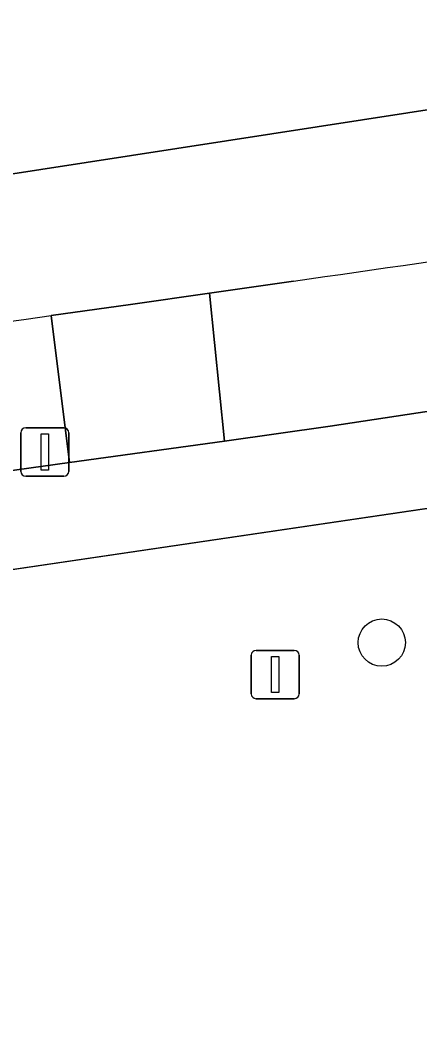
# Model space of a CAD drawing. Extents: x 162184 to 163154, y 385507 to 386516.
# Drawn here: x 162782.49 to 162790.76, y 386425 to 386445.96 of the extents above; entities that cross this region are included whole.
import ezdxf

# ---------------------------------------------------------------- set-up
doc = ezdxf.new("R2010")
doc.units = 0
for name, color, linetype in [('IMGEO_Afsluitpaal', 7, 'Continuous'), ('IMGEO_Berm_groen', 7, 'Continuous'), ('IMGEO_Boom', 7, 'Continuous'), ('IMGEO_Erf', 7, 'Continuous'), ('IMGEO_Fietspad_gesloten', 7, 'Continuous'), ('IMGEO_Lichtmast', 7, 'Continuous'), ('IMGEO_Voetpad_open', 7, 'Continuous')]:
    doc.layers.add(name, color=color, linetype=linetype)

msp = doc.modelspace()

# ---------------------------------------------------------------- linework, layer by layer
at = {"layer": 'IMGEO_Afsluitpaal'}
for p, q in [((162782.507, 386436.621), (162782.507, 386437.421)), ((162782.507, 386437.421), (162782.507, 386436.621)), ((162782.607, 386437.521), (162783.397, 386437.521)), ((162783.397, 386437.521), (162782.607, 386437.521)), ((162783.497, 386437.421), (162783.497, 386436.621)), ((162783.497, 386436.621), (162783.497, 386437.421)), ((162783.397, 386436.521), (162782.607, 386436.521)), ((162782.607, 386436.521), (162783.397, 386436.521))]:
    msp.add_line(p, q, dxfattribs=at)
msp.add_lwpolyline([(162782.927, 386437.396), (162783.077, 386437.396), (162783.077, 386436.646), (162782.927, 386436.646), (162782.927, 386437.396)], dxfattribs=at)
for centre, start, end in [((162782.607, 386437.421), 90, 180), ((162782.607, 386437.421), 90, 180), ((162783.397, 386437.421), 0, 90), ((162783.397, 386437.421), 360, 90), ((162782.607, 386436.621), 180, 270), ((162782.607, 386436.621), 180, 270), ((162783.397, 386436.621), 270, 0), ((162783.397, 386436.621), 270, 0)]:
    msp.add_arc(centre, 0.1, start, end, dxfattribs=at)
at = {"layer": 'IMGEO_Berm_groen'}
for points in [[(162788.15, 386440.561), (162787.282, 386440.435), (162786.414, 386440.311), (162786.723, 386437.249), (162788.912, 386437.554), (162804.037, 386439.845), (162824.18, 386443.141), (162937.49, 386462.555)], [(162745.532, 386438.132), (162746.351, 386438.225), (162767.216, 386440.603), (162772.497, 386441.264), (162808.527, 386446.835), (162875.123, 386458.128)], [(162783.511, 386436.802), (162783.132, 386439.846)], [(162750.174, 386435.792), (162750.557, 386432.581), (162763.541, 386434.021), (162783.511, 386436.802)]]:
    msp.add_lwpolyline(points, dxfattribs=at)
for centre, radius, start, end in [((162684.526, 387170.124), 736.886, 278.083974, 279.713144), ((162644.769, 387428.706), 998.493, 276.059672, 277.965217)]:
    msp.add_arc(centre, radius, start, end, dxfattribs=at)
at = {"layer": 'IMGEO_Boom'}
msp.add_circle((162789.978, 386433.075), 0.489, dxfattribs=at)
at = {"layer": 'IMGEO_Erf'}
msp.add_lwpolyline([(163002.712, 386467.501), (163001.756, 386467.842), (162999.262, 386468.477), (162997.489, 386468.786), (162995.824, 386469.032), (162993.927, 386469.309), (162992.151, 386469.571), (162989.841, 386469.185), (162937.766, 386460.481), (162934.477, 386459.931), (162894.907, 386453.027), (162819.461, 386440.236), (162799.345, 386437.091), (162771.737, 386433.026), (162747.295, 386430.111), (162736.141, 386429.087), (162728.219, 386428.267), (162728.615, 386423.374), (162731.201, 386390.943), (162756.092, 386378.524)], dxfattribs=at)
at = {"layer": 'IMGEO_Fietspad_gesloten'}
for points in [[(162875.591, 386455.128), (162936.304, 386465.534), (162936.93, 386465.635), (162937.644, 386468.676), (162921.503, 386466.084), (162875.123, 386458.128), (162808.527, 386446.835), (162772.497, 386441.264), (162767.216, 386440.603), (162746.351, 386438.225), (162745.532, 386438.132)], [(162783.132, 386439.846), (162784.773, 386440.077), (162786.414, 386440.311), (162787.282, 386440.435), (162788.15, 386440.561)]]:
    msp.add_lwpolyline(points, dxfattribs=at)
for centre, radius, start, end in [((162684.526, 387170.124), 736.886, 278.083974, 279.713144), ((162644.769, 387428.706), 998.493, 276.059672, 277.965217)]:
    msp.add_arc(centre, radius, start, end, dxfattribs=at)
at = {"layer": 'IMGEO_Lichtmast'}
for p, q in [((162787.276, 386432.014), (162787.276, 386432.814)), ((162787.276, 386432.814), (162787.276, 386432.014)), ((162787.376, 386432.914), (162788.166, 386432.914)), ((162788.166, 386432.914), (162787.376, 386432.914)), ((162788.266, 386432.814), (162788.266, 386432.014)), ((162788.266, 386432.014), (162788.266, 386432.814)), ((162788.166, 386431.914), (162787.376, 386431.914)), ((162787.376, 386431.914), (162788.166, 386431.914))]:
    msp.add_line(p, q, dxfattribs=at)
msp.add_lwpolyline([(162787.696, 386432.789), (162787.846, 386432.789), (162787.846, 386432.039), (162787.696, 386432.039), (162787.696, 386432.789)], dxfattribs=at)
for centre, start, end in [((162787.376, 386432.814), 90, 180), ((162787.376, 386432.814), 90, 180), ((162788.166, 386432.814), 0, 90), ((162788.166, 386432.814), 360, 90), ((162787.376, 386432.014), 180, 270), ((162787.376, 386432.014), 180, 270), ((162788.166, 386432.014), 270, 0), ((162788.166, 386432.014), 270, 0)]:
    msp.add_arc(centre, 0.1, start, end, dxfattribs=at)
at = {"layer": 'IMGEO_Voetpad_open'}
for points in [[(162894.907, 386453.027), (162934.477, 386459.931), (162937.766, 386460.481), (162937.49, 386462.555), (162824.18, 386443.141), (162804.037, 386439.845), (162788.912, 386437.554), (162786.723, 386437.249), (162783.511, 386436.802), (162763.541, 386434.021), (162750.557, 386432.581), (162748.72, 386432.378), (162743.447, 386431.793), (162735.818, 386431.083), (162728.054, 386430.27), (162728.219, 386428.267), (162736.141, 386429.087), (162747.295, 386430.111), (162771.737, 386433.026), (162799.345, 386437.091), (162819.461, 386440.236)], [(162786.414, 386440.311), (162784.773, 386440.077), (162783.132, 386439.846), (162783.511, 386436.802), (162786.723, 386437.249)]]:
    msp.add_lwpolyline(points, close=True, dxfattribs=at)

doc.saveas('drawing.dxf')
